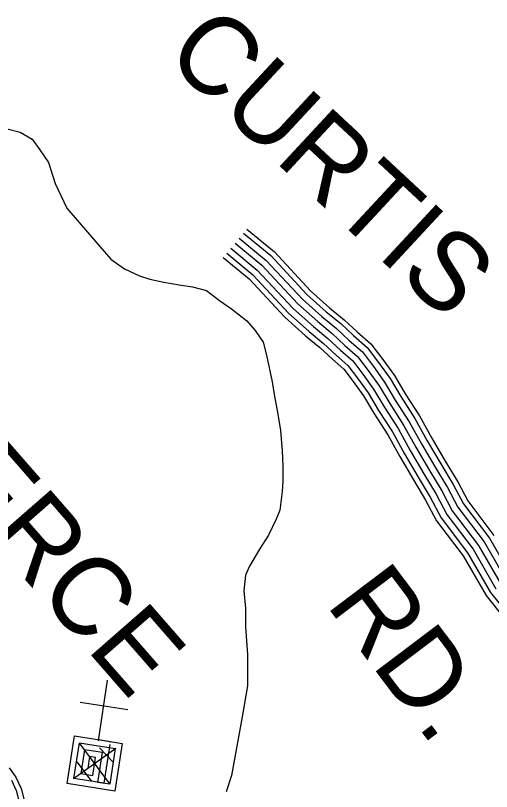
# Model space of a CAD drawing. Extents: x 1788175 to 1969470, y 584502 to 738744.
# Drawn here: x 1938010 to 1940261, y 657681 to 661347 of the extents above; entities that cross this region are included whole.
import ezdxf

# ---------------------------------------------------------------- set-up
doc = ezdxf.new("R2010")
doc.units = 0
for name, color, linetype in [('DESIGN - ROW - Right-of-Way and Easement Labels', 7, 'Continuous'), ('DESIGN - TRANSPORTATION - Text', 7, 'Continuous'), ('DESIGN - UTILITIES - Cable (Underground) with Text', 7, 'Continuous'), ('SURVEY - CONTOURS - Index with Text', 7, 'Continuous'), ('SURVEY - TRANSPORTATION - Roads', 7, 'Continuous')]:
    doc.layers.add(name, color=color, linetype=linetype)

msp = doc.modelspace()

# ---------------------------------------------------------------- linework, layer by layer
at = {"layer": 'DESIGN - TRANSPORTATION - Text'}
msp.add_lwpolyline([(1937971.7, 660812), (1938031.8, 660795.9), (1938089.8, 660763.7), (1938125.8, 660713.6), (1938165.7, 660653.5), (1938197.6, 660553.3), (1938253.5, 660437), (1938409.4, 660256.6), (1938461.4, 660196.4), (1938525.4, 660150.3), (1938597.5, 660118.1), (1938645.5, 660102), (1938711.6, 660087.9), (1938783.7, 660075.8), (1938847.8, 660065.7), (1938913.8, 660047.6), (1938975.8, 660001.5), (1939031.8, 659961.4), (1939103.9, 659905.2), (1939143.8, 659859.1), (1939181.8, 659804.9), (1939197.7, 659742.8), (1939223.6, 659616.6), (1939233.5, 659556.5), (1939251.4, 659464.3), (1939263.3, 659386.2), (1939271.1, 659290), (1939275, 659217.9), (1939274.9, 659147.8), (1939270.8, 659097.8), (1939260.7, 659009.6), (1939242.6, 658967.6), (1939206.4, 658891.5), (1939164.2, 658825.5), (1939116.1, 658745.4), (1939098, 658703.4), (1939089.8, 658629.3), (1939097.7, 658547.1), (1939097.6, 658459), (1939107.4, 658328.8), (1939107.2, 658180.5), (1939082.9, 658034.4), (1939032.4, 657756), (1939006.2, 657679.9)], dxfattribs=at)
at = {"layer": 'DESIGN - UTILITIES - Cable (Underground) with Text'}
msp.add_line((1938541.9, 658066.8), (1938316.6, 658102.1), dxfattribs=at)
for points in [[(1938444.1, 658207.5), (1938401.5, 657920.2)], [(1938403.1, 657931), (1938402.4, 657926), (1938515, 657908.3), (1938479.7, 657682.9), (1938254.3, 657718.3), (1938289.7, 657943.6), (1938458.7, 657917.2), (1938458.1, 657913.2)], [(1938484.2, 657884.3), (1938284.7, 657741.5)], [(1938456.5, 657903.1), (1938427.7, 657719.9), (1938286.9, 657742), (1938313.4, 657911), (1938482.4, 657884.6), (1938455.9, 657715.5), (1938399.6, 657724.4), (1938421.7, 657865.2), (1938337.1, 657878.5), (1938319.5, 657765.8), (1938375.8, 657757), (1938389.1, 657841.5), (1938360.9, 657845.9), (1938352.1, 657789.6)], [(1938313.7, 657908.1), (1938455.1, 657717.7)], [(1938407.9, 657887.5), (1938471.3, 657821.4)], [(1938300.2, 657821.7), (1938368.7, 657731.3)]]:
    msp.add_lwpolyline(points, dxfattribs=at)
at = {"layer": 'SURVEY - CONTOURS - Index with Text'}
for points in [[(1937979.7, 657792.4), (1938012.3, 657748.1), (1938037.6, 657694.7), (1938051, 657640.9), (1938055.5, 657602.6)], [(1937991, 657735.3), (1938014.2, 657686.3), (1938026.6, 657636.4), (1938028.5, 657620.9)]]:
    msp.add_lwpolyline(points, dxfattribs=at)
at = {"layer": 'SURVEY - TRANSPORTATION - Roads'}
for points in [[(1939104.2, 660338.8), (1939234.7, 660231), (1939406, 660047.4), (1939495.9, 659967), (1939564.7, 659910.2), (1939625.6, 659853.4), (1939691.3, 659796.4), (1939747.4, 659722.2), (1939802.3, 659646.1), (1939853.4, 659560.1), (1939920.1, 659456.8), (1939979.2, 659350.8), (1940042.4, 659241.9), (1940101.3, 659144.3), (1940149.2, 659054.1), (1940272.4, 658891.1)], [(1939088.5, 660319.7), (1939217.7, 660212.9), (1939388.7, 660029.7), (1939479.8, 659948.2), (1939548.4, 659891.6), (1939609, 659835), (1939673.1, 659779.4), (1939727.5, 659707.5), (1939781.6, 659632.6), (1939832.4, 659547), (1939898.9, 659444.1), (1939957.7, 659338.6), (1940021.2, 659229.3), (1940079.8, 659132.1), (1940128.3, 659040.8), (1940251.7, 658877.4), (1940359.3, 658691.8)], [(1939049, 660271.9), (1939175.1, 660167.7), (1939345.3, 659985.3), (1939439.4, 659901.2), (1939507.5, 659845), (1939567.5, 659788.9), (1939627.6, 659736.8), (1939677.6, 659670.7), (1939729.7, 659598.5), (1939779.7, 659514.4), (1939845.8, 659412.1), (1939903.8, 659307.9), (1939967.8, 659197.7), (1940025.9, 659101.5), (1940075.9, 659007.4), (1940200, 658843), (1940308.1, 658656.6)], [(1939049, 660271.9), (1939175.1, 660167.7), (1939345.3, 659985.3), (1939439.4, 659901.2), (1939507.5, 659845), (1939567.5, 659788.9), (1939627.6, 659736.8), (1939677.6, 659670.7), (1939729.7, 659598.5), (1939779.7, 659514.4), (1939845.8, 659412.1), (1939903.8, 659307.9), (1939967.8, 659197.7), (1940025.9, 659101.5), (1940075.9, 659007.4), (1940200, 658843), (1940308.1, 658656.6)], [(1939068.7, 660295.8), (1939196.4, 660190.3), (1939367, 660007.5), (1939459.6, 659924.7), (1939527.9, 659868.3), (1939588.3, 659812), (1939650.4, 659758.1), (1939702.6, 659689.1), (1939755.6, 659615.5), (1939806.1, 659530.7), (1939872.3, 659428.1), (1939930.7, 659323.3), (1939994.5, 659213.5), (1940052.9, 659116.8), (1940102.1, 659024.1), (1940225.9, 658860.2), (1940333.7, 658674.2)], [(1939029.2, 660248), (1939153.8, 660145.1), (1939323.6, 659963.2), (1939419.2, 659877.6), (1939487, 659821.7), (1939546.8, 659765.9), (1939604.8, 659715.5), (1939652.7, 659652.2), (1939703.7, 659581.5), (1939753.4, 659498), (1939819.2, 659396.2), (1939876.8, 659292.6), (1939941.2, 659181.9), (1939998.9, 659086.2), (1940049.7, 658990.6), (1940174.1, 658825.8), (1940282.4, 658639)], [(1938993.1, 660204.3), (1939114.8, 660103.7), (1939283.8, 659922.6), (1939382.2, 659834.6), (1939449.6, 659779.1), (1939508.8, 659723.7), (1939563.2, 659676.6), (1939607.1, 659618.5), (1939656.3, 659550.4), (1939705.1, 659468.1), (1939770.5, 659367), (1939827.5, 659264.6), (1939892.3, 659153), (1939949.5, 659058.3), (1940001.7, 658960.1), (1940126.8, 658794.4), (1940235.5, 658606.8), (1940343.9, 658472.3)], [(1939009.5, 660224.1), (1939132.5, 660122.5), (1939301.9, 659941), (1939399, 659854.1), (1939466.5, 659798.4), (1939526, 659742.8), (1939582.1, 659694.2), (1939627.8, 659633.8), (1939677.8, 659564.5), (1939727, 659481.7), (1939792.6, 659380.2), (1939849.9, 659277.3), (1939914.5, 659166.1), (1939971.9, 659071), (1940023.5, 658973.9), (1940148.2, 658808.7), (1940256.8, 658621.4), (1940362.7, 658490)]]:
    msp.add_lwpolyline(points, dxfattribs=at)

# ---------------------------------------------------------------- texts
at = {"layer": 'DESIGN - ROW - Right-of-Way and Easement Labels'}
for s, rotation, p in [('CURTIS', 317.1141, (1938706.3, 661149.3)), ('COMMERCE', 311.155, (1936622.9, 660320.9)), ('RD.', 307.0593, (1939474, 658566.4))]:
    msp.add_text(s, height=370, rotation=rotation, dxfattribs=at).set_placement(p)

doc.saveas('drawing.dxf')
